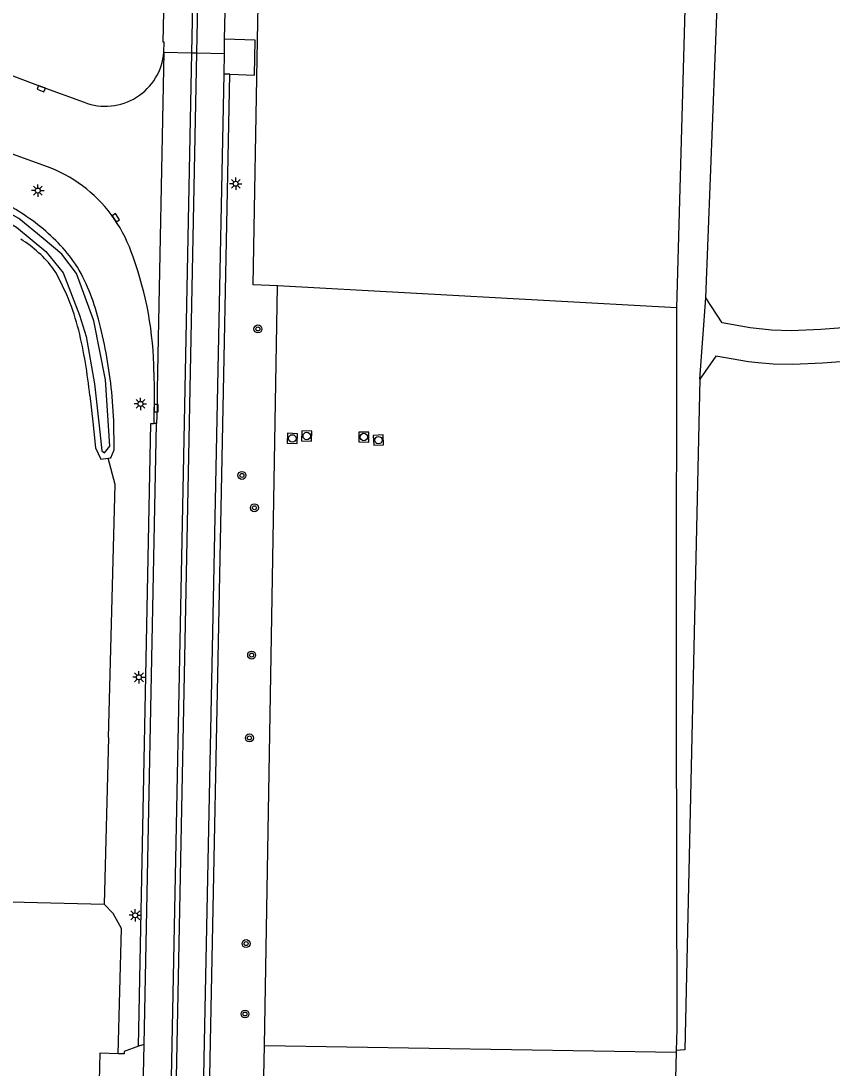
# Model space of a CAD drawing. Extents: x 130998 to 133001, y 398999 to 403002.
# Drawn here: x 132836.2 to 132918.1, y 400555.7 to 400661.4 of the extents above; entities that cross this region are included whole.
import ezdxf

# ---------------------------------------------------------------- set-up
doc = ezdxf.new("R2010")
doc.units = 0
for name, color, linetype in [('gg-afsc-draadraster', 7, 'Continuous'), ('gg-afsc-hekwerk', 7, 'Continuous'), ('gg-knt-bronhoudergrens', 7, 'Continuous'), ('gg-knt-onverhard', 7, 'Continuous'), ('gg-knt-verharding', 7, 'Continuous'), ('gg-knt-verharding nz', 7, 'Continuous'), ('gg-kntw-bovenkant insteek waterloop', 7, 'Continuous'), ('gg-kntw-waterlijn', 7, 'Continuous'), ('gt-grn-groengrens', 7, 'Continuous'), ('gt-grn-groengrens NZ', 7, 'Continuous'), ('gt-grn-weggrens', 7, 'Continuous'), ('gt-symb-boom', 7, 'Continuous'), ('gt-symb-kolk', 7, 'Continuous'), ('gt-symb-lichtmast', 7, 'Continuous'), ('gt-symb-rioolschacht', 7, 'Continuous')]:
    doc.layers.add(name, color=color, linetype=linetype)

# ---------------------------------------------------------------- blocks, each defined once
blk = doc.blocks.new('gt0-LMAST')
at = {"layer": 'gt-symb-lichtmast'}
for p, q in [((-0.18, 0.17), (-0.45, 0.44)), ((-0.01, 0.25), (-0.01, 0.62)), ((0.17, 0.17), (0.44, 0.44)), ((-0.26, 0), (-0.63, 0)), ((-0.18, -0.18), (-0.45, -0.45)), ((-0.01, -0.25), (-0.01, -0.63)), ((0.44, -0.45), (0.17, -0.18)), ((0.24, 0), (0.62, 0))]:
    blk.add_line(p, q, dxfattribs=at)
blk.add_circle((-0.01, 0), 0.25, dxfattribs=at)
blk = doc.blocks.new('gt0-BOOM')
at = {"layer": 'gt-symb-boom'}
for radius in [0.4, 0.2]:
    blk.add_circle((0, 0), radius, dxfattribs=at)
blk = doc.blocks.new('gt0-RS')
at = {"layer": 'gt-symb-rioolschacht'}
blk.add_lwpolyline([(-0.5, -0.5), (0.5, -0.5), (0.5, 0.5), (-0.5, 0.5)], close=True, dxfattribs=at)
blk.add_circle((0, 0), 0.375, dxfattribs=at)
blk = doc.blocks.new('gt0-KOLK')
at = {"layer": 'gt-symb-kolk'}
blk.add_lwpolyline([(0, 0), (0.37, 0), (0.37, 0.4), (-0.38, 0.4), (-0.38, 0), (0, 0)], dxfattribs=at)

msp = doc.modelspace()

# ---------------------------------------------------------------- linework, layer by layer
at = {"layer": 'gg-afsc-draadraster'}
for p, q in [((132860.82, 400557.93), (132862.14, 400634.68)), ((132860.64, 400547.42), (132860.82, 400557.93))]:
    msp.add_line(p, q, dxfattribs=at)
at = {"layer": 'gg-afsc-hekwerk'}
for p, q in [((132907.44, 400813.34), (132902.41, 400632.45)), ((132902.41, 400632.45), (132862.14, 400634.68)), ((132902.41, 400632.45), (132902.38, 400599.27)), ((132860.82, 400557.93), (132902.4, 400557.25)), ((132902.4, 400557.42), (132902.4, 400557.25))]:
    msp.add_line(p, q, dxfattribs=at)
for points in [[(132862.14, 400634.68), (132859.67, 400634.78), (132860.11, 400659.51), (132861.78, 400745.42)], [(132902.4, 400592), (132902.46, 400559.59), (132902.4, 400557.42)], [(132902.4, 400557.25), (132899.95, 400462.35), (132900.03, 400412.53)]]:
    msp.add_lwpolyline(points, dxfattribs=at)
at = {"layer": 'gg-knt-bronhoudergrens'}
msp.add_line((132902.38, 400599.27), (132902.4, 400592), dxfattribs=at)
at = {"layer": 'gg-knt-onverhard'}
for points in [[(132905.38, 400633.47), (132906.56, 400663.83), (132909.85, 400811.02), (132909.92, 400812.64)], [(132980.48, 400637.1), (132963.91, 400636.2), (132960.02, 400635.8), (132958.05, 400635.52), (132955.09, 400635.02), (132952.14, 400634.44), (132945.27, 400633.02), (132941.33, 400632.27), (132937.39, 400631.66), (132934.22, 400631.33), (132932.23, 400631.18), (132923.24, 400630.74), (132916.98, 400630.27), (132913.99, 400630.15), (132912, 400630.21), (132909.86, 400630.45), (132907.02, 400630.93), (132905.38, 400633.47)], [(132980.12, 400634.23), (132964.28, 400632.8), (132960.45, 400632.41), (132957.49, 400631.98), (132954.53, 400631.45), (132944.71, 400629.44), (132939.79, 400628.56), (132937.82, 400628.27), (132934.62, 400627.93), (132932.64, 400627.78), (132922.64, 400627.29), (132917.16, 400626.87), (132914.16, 400626.73), (132912.17, 400626.76), (132910.67, 400626.89), (132909.68, 400627.02), (132906.4, 400627.58), (132904.78, 400625.25)], [(132904.78, 400625.25), (132903.26, 400557.49), (132902.4, 400557.42)]]:
    msp.add_lwpolyline(points, dxfattribs=at)
at = {"layer": 'gg-knt-verharding'}
for p, q in [((132856.8, 400659.6), (132857.44, 400695.23)), ((132856.79, 400658.15), (132856.8, 400659.6)), ((132856.76, 400656.07), (132856.79, 400658.15)), ((132857.33, 400656.07), (132856.76, 400656.07)), ((132848.68, 400558.04), (132849.94, 400620.77)), ((132849.94, 400620.77), (132849.66, 400620.78)), ((132848.68, 400558.04), (132848.12, 400557.86)), ((132848.58, 400553.49), (132848.68, 400558.04))]:
    msp.add_line(p, q, dxfattribs=at)
for points in [[(132850.66, 400658.28), (132850.69, 400659.29), (132850.6, 400659.29), (132853.96, 400812.37), (132854.47, 400849.9), (132854.48, 400859.59)], [(132797.37, 400670.02), (132811.37, 400664.82), (132825.08, 400659.79), (132838.35, 400654.79), (132842.63, 400653.23)], [(132839.29, 400646.56), (132835.02, 400648.12), (132822.95, 400652.64), (132794.8, 400663.11)], [(132857.33, 400656.07), (132859.82, 400655.98), (132859.9, 400659.49), (132856.8, 400659.6)], [(132851.46, 400370.9), (132851.46, 400370.93), (132851.72, 400399.2), (132851.83, 400409.22), (132854.76, 400558.27), (132856.76, 400656.07)], [(132852.44, 400409.17), (132855.36, 400558.26), (132857.33, 400656.07)], [(132849.66, 400625.96), (132849.7, 400624.15), (132849.66, 400620.78)], [(132848.12, 400557.86), (132849.34, 400620.76), (132849.66, 400620.78)], [(132846.04, 400557.11), (132844.2, 400557.15), (132844.14, 400554.33), (132845.9, 400554.22)], [(132848.12, 400557.86), (132846.67, 400557.34), (132846.65, 400557.1), (132846.04, 400557.11)]]:
    msp.add_lwpolyline(points, dxfattribs=at)
for centre, radius, start, end in [((132844.77, 400658.74), 5.91, 248.7858, 355.5311), ((132834.02, 400633.47), 14.11, 34.447, 68.0887), ((132833.53, 400633.1), 14.73, 17.7852, 34.5199), ((132815.16, 400625.73), 34.5, 0.3867, 20.1277)]:
    msp.add_arc(centre, radius, start, end, dxfattribs=at)
at = {"layer": 'gg-knt-verharding nz'}
for points in [[(132857.22, 400859.59), (132857.28, 400849.74), (132856.66, 400811.93), (132853.47, 400658.22)], [(132853.99, 400658.21), (132857.2, 400811.89), (132857.78, 400849.7), (132857.71, 400859.6)], [(132853.47, 400658.22), (132850.65, 400517.33), (132848.6, 400409.37), (132848.13, 400370.9)], [(132848.66, 400370.9), (132848.97, 400398.08), (132849.12, 400409.3), (132851.19, 400517.31), (132853.99, 400658.21)], [(132850.66, 400658.28), (132850.03, 400625.97), (132849.98, 400624.15), (132849.98, 400622.32), (132849.94, 400620.77)]]:
    msp.add_lwpolyline(points, dxfattribs=at)
at = {"layer": 'gg-kntw-bovenkant insteek waterloop'}
for points in [[(132843.18, 400623.59), (132843.51, 400620.95), (132843.76, 400618.31), (132844.32, 400617.18), (132845.05, 400617.26)], [(132845.05, 400617.26), (132845.33, 400617.3), (132845.65, 400618.13), (132845.63, 400621.05), (132845.41, 400623.96)]]:
    msp.add_lwpolyline(points, dxfattribs=at)
for centre, radius, start, end in [((132821.46, 400619.45), 27.02, 51.7043, 63.151), ((132827.49, 400627.07), 17.3, 33.356, 51.7464), ((132829.69, 400628.91), 12.36, 37.1564, 57.9787), ((132819.36, 400624.51), 23.41, 14.056, 30.4702), ((132823.15, 400625.94), 21.6, 13.3559, 29.5327), ((132794.41, 400618.76), 49.02, 5.6535, 13.4905), ((132799.01, 400619.27), 46.63, 5.7693, 14.48)]:
    msp.add_arc(centre, radius, start, end, dxfattribs=at)
at = {"layer": 'gg-kntw-waterlijn'}
msp.add_lwpolyline([(132690.83, 400695.91), (132818.99, 400648.08), (132825.16, 400645.78), (132831.69, 400642.99), (132835.8, 400640.62), (132838.75, 400638.15), (132840.5, 400635.99), (132842.16, 400631.72), (132842.83, 400629.58), (132843.67, 400624.8), (132844.22, 400619.94), (132844.42, 400618.02), (132844.67, 400617.81), (132845.23, 400618.49), (132844.76, 400625.19), (132843.61, 400631.14), (132841.86, 400635.92), (132840.36, 400637.88), (132838.47, 400639.46), (132836.02, 400641.5), (132831.85, 400643.83), (132820.64, 400648.32), (132801.14, 400655.78), (132642.52, 400714.83)], dxfattribs=at)
at = {"layer": 'gt-grn-groengrens'}
msp.add_line((132831.1, 400572.55), (132844.63, 400572.2), dxfattribs=at)
for points in [[(132845.07, 400589.04), (132845.75, 400614.63), (132845.05, 400617.26)], [(132846.04, 400557.11), (132846.4, 400569.76), (132845.55, 400571.26), (132844.63, 400572.2)]]:
    msp.add_lwpolyline(points, dxfattribs=at)
at = {"layer": 'gt-grn-groengrens NZ'}
msp.add_line((132845.07, 400589.04), (132844.63, 400572.2), dxfattribs=at)
at = {"layer": 'gt-grn-weggrens'}
for p, q in [((132850.66, 400658.28), (132853.47, 400658.22)), ((132853.47, 400658.22), (132853.99, 400658.21)), ((132853.99, 400658.21), (132856.79, 400658.15)), ((132904.78, 400625.25), (132905.38, 400633.47))]:
    msp.add_line(p, q, dxfattribs=at)

# ---------------------------------------------------------------- block references
at = {"layer": 'gt-symb-boom'}
for p in [(132860.16, 400630.33), (132858.55, 400615.53), (132859.81, 400612.26), (132859.53, 400597.38), (132859.31, 400589.01), (132858.97, 400568.23), (132858.86, 400561.12)]:
    msp.add_blockref('gt0-BOOM', p, dxfattribs=at)
at = {"layer": 'gt-symb-kolk'}
for p, rotation in [((132838.35, 400654.79), 159.36745467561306), ((132845.66, 400641.45), -55.88466494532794), ((132849.69, 400622.33), -90.96035487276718)]:
    msp.add_blockref('gt0-KOLK', p, dxfattribs=dict(at, rotation=rotation))
at = {"layer": 'gt-symb-lichtmast'}
for p in [(132837.95, 400644.31), (132857.93, 400645), (132848.31, 400622.76), (132848.16, 400595.14), (132847.79, 400571.09)]:
    msp.add_blockref('gt0-LMAST', p, dxfattribs=at)
at = {"layer": 'gt-symb-rioolschacht'}
for p, rotation in [((132863.64, 400619.27), -92.40741384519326), ((132865.09, 400619.51), -92.407413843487), ((132870.85, 400619.41), -90.45835645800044), ((132872.33, 400619.1), -87.70709950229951)]:
    msp.add_blockref('gt0-RS', p, dxfattribs=dict(at, rotation=rotation))

doc.saveas('drawing.dxf')
